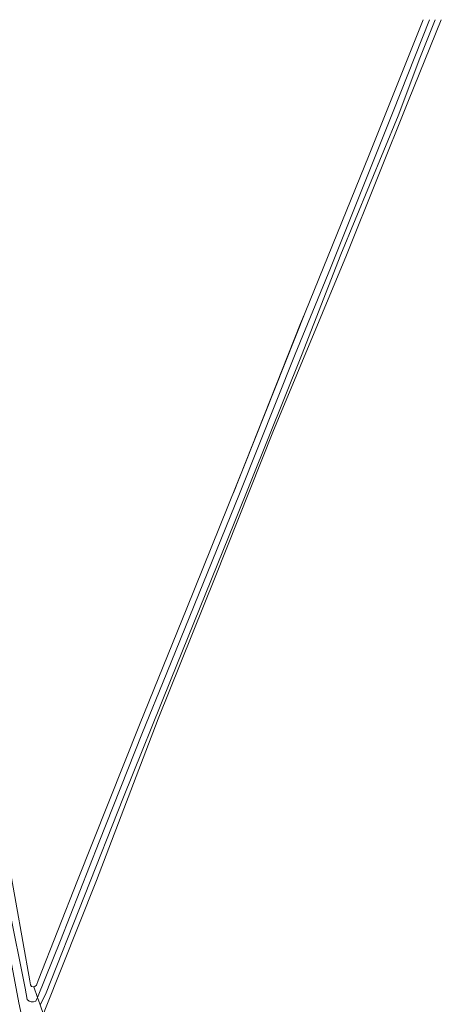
# Model space of a CAD drawing. Header units: metres. Extents: x 151448 to 154749, y 463108 to 465296.
# Tile 372 of 449: x 153813 to 153874, y 465153 to 465295. Entities that reach past the tile are written whole.
import ezdxf

# ---------------------------------------------------------------- set-up
doc = ezdxf.new("R2010")
doc.units = ezdxf.units.M
for name, color, linetype, lineweight in [('B-PV-GR-GRAS-GV', 253, 'Continuous', 9), ('B-PV-IE-TERREINAFSCHEIDING_KUNSTMATIG_HEKWERK-G', 253, 'Continuous', 9), ('B-PV-OG-TERREIN_OEVER-GV', 253, 'Continuous', 9), ('B-PV-OG-WATER-GV', 253, 'Continuous', 9), ('B-PV-OG-WATER_SLOOT-GV', 253, 'Continuous', 9)]:
    doc.layers.add(name, color=color, linetype=linetype, lineweight=lineweight)

msp = doc.modelspace()

# ---------------------------------------------------------------- linework, layer by layer
at = {"layer": 'B-PV-GR-GRAS-GV', "flags": 128}
for points in [[(153795.552, 465294.866), (153795.741, 465292.115), (153797.55, 465268.865), (153802.037, 465231.368), (153807.127, 465198.632), (153809.761, 465184.477), (153814.874, 465156.093), (153814.97, 465155.522), (153815.104, 465155.247), (153815.323, 465155.219), (153815.438, 465155.219), (153815.605, 465155.261), (153815.823, 465155.446), (153816.05, 465156.133), (153821.738, 465170.574), (153830.715, 465193.056), (153837.572, 465209.895), (153845.908, 465230.529), (153854.639, 465252.588), (153863.886, 465275.365), (153871.726, 465294.866)], [(153874.327, 465294.866), (153869.567, 465283.215), (153860.624, 465260.866), (153849.98, 465235.303), (153841.625, 465214.37), (153833.386, 465193.91), (153824.506, 465170.581), (153817.013, 465151.848), (153816.838, 465151.227), (153816.781, 465151.023), (153816.734, 465150.077), (153816.848, 465149.363), (153817.072, 465148.344), (153817.561, 465146.398), (153822.935, 465122.888), (153826.53, 465109.018), (153830.126, 465095.148), (153836.04, 465072.958), (153845.379, 465046.095)]]:
    msp.add_lwpolyline(points, dxfattribs=at)
at = {"layer": 'B-PV-IE-TERREINAFSCHEIDING_KUNSTMATIG_HEKWERK-G', "flags": 128}
for points in [[(153854.118, 465251.318), (153854.498, 465252.231)], [(153844.295, 465226.536), (153853.976, 465250.976), (153854.118, 465251.318)]]:
    msp.add_lwpolyline(points, dxfattribs=at)
at = {"layer": 'B-PV-OG-TERREIN_OEVER-GV', "flags": 128}
for points in [[(153871.726, 465294.866), (153863.886, 465275.365), (153854.639, 465252.588), (153845.908, 465230.529), (153837.572, 465209.895), (153830.715, 465193.056), (153821.738, 465170.574), (153816.05, 465156.133), (153815.823, 465155.446), (153815.605, 465155.261), (153815.438, 465155.219), (153815.983, 465153.666), (153819.317, 465161.912), (153824.9, 465176.145), (153831.039, 465191.696), (153834.678, 465200.562), (153845.157, 465226.38), (153853.211, 465246.56), (153858.31, 465258.975), (153862.817, 465270.279), (153867.367, 465281.594), (153872.607, 465294.866)], [(153868.069, 465281.002), (153859.791, 465260.972), (153854.115, 465246.383), (153844.465, 465222.43), (153835.193, 465199.47), (153828.389, 465182.604), (153817.125, 465154.097), (153816.345, 465152.633), (153816.838, 465151.227), (153817.013, 465151.848), (153824.506, 465170.581), (153833.386, 465193.91), (153841.625, 465214.37), (153849.98, 465235.303), (153860.624, 465260.866), (153869.567, 465283.215), (153874.327, 465294.866)], [(153873.456, 465294.866), (153871.223, 465289.304), (153868.069, 465281.002)], [(153815.983, 465153.666), (153815.438, 465155.219), (153815.323, 465155.219), (153815.104, 465155.247), (153814.97, 465155.522), (153814.874, 465156.093), (153809.761, 465184.477)], [(153811.852, 465166.771), (153814.21, 465155.04), (153814.486, 465153.364)], [(153815.715, 465153.141), (153815.983, 465153.666)]]:
    msp.add_lwpolyline(points, dxfattribs=at)
at = {"layer": 'B-PV-OG-TERREIN_OEVER-GV'}
msp.add_lwpolyline([(153814.486, 465153.364, 0.323165), (153815.715, 465153.141)], format="xyb", dxfattribs=at)
at = {"layer": 'B-PV-OG-WATER-GV', "flags": 128}
for points in [[(153815.983, 465153.666), (153816.117, 465153.283), (153816.345, 465152.633), (153817.125, 465154.097), (153828.389, 465182.604), (153835.193, 465199.47), (153844.465, 465222.43), (153854.115, 465246.383), (153859.791, 465260.972), (153868.069, 465281.002), (153871.223, 465289.304), (153873.456, 465294.866)], [(153872.607, 465294.866), (153867.367, 465281.594), (153862.817, 465270.279), (153858.31, 465258.975), (153853.211, 465246.56), (153845.157, 465226.38), (153834.678, 465200.562), (153831.039, 465191.696), (153824.9, 465176.145), (153819.317, 465161.912), (153815.983, 465153.666)]]:
    msp.add_lwpolyline(points, dxfattribs=at)
at = {"layer": 'B-PV-OG-WATER_SLOOT-GV', "flags": 128}
for points in [[(153814.486, 465153.364), (153814.21, 465155.04), (153811.852, 465166.771), (153809.79, 465177.608), (153807.487, 465189.867), (153806.08, 465197.296), (153804.496, 465202.023), (153802.131, 465207.454), (153799.584, 465211.941), (153800.326, 465205.801), (153801.435, 465204.285), (153803.322, 465199.31), (153805.123, 465193.071), (153809.699, 465171.686), (153813.253, 465152.925), (153817.476, 465133.621), (153824.951, 465104.595), (153833.913, 465073.447), (153842.744, 465046.532)], [(153816.345, 465152.633), (153816.117, 465153.283), (153815.983, 465153.666), (153815.715, 465153.141)]]:
    msp.add_lwpolyline(points, dxfattribs=at)
at = {"layer": 'B-PV-OG-WATER_SLOOT-GV'}
msp.add_lwpolyline([(153815.715, 465153.141, -0.323165), (153814.486, 465153.364)], format="xyb", dxfattribs=at)

doc.saveas('drawing.dxf')
